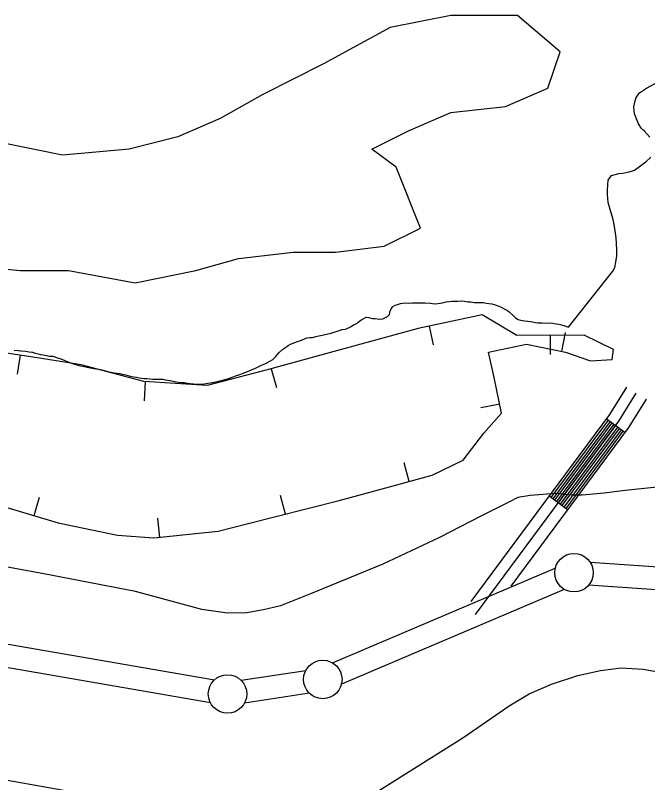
# Model space of a CAD drawing. Extents: x 3187622 to 3225504, y 800805 to 826213.
# Drawn here: x 3208153 to 3208975, y 808033 to 809030 of the extents above; entities that cross this region are included whole.
import ezdxf

# ---------------------------------------------------------------- set-up
doc = ezdxf.new("R2010")
doc.units = 0
for name, color, linetype in [('V-BORW-LINE', 7, 'Continuous'), ('V-LEVE-TOET', 7, 'Continuous'), ('V-ROAD-CNTR', 7, 'Continuous'), ('V-SITE-VEGE', 7, 'Continuous'), ('V-SURV-LINE', 7, 'Continuous')]:
    doc.layers.add(name, color=color, linetype=linetype)

msp = doc.modelspace()

# ---------------------------------------------------------------- linework, layer by layer
at = {"layer": 'V-BORW-LINE'}
for p, q in [((3208690.97, 808626.32), (3208696.22, 808601.88)), ((3208848.57, 808614.36), (3208848.59, 808589.36)), ((3208863.6, 808593.51), (3208868.53, 808618.02)), ((3208159.29, 808588.44), (3208155.56, 808563.72)), ((3208485.81, 808570.72), (3208492.46, 808546.62)), ((3208322.09, 808554.26), (3208320.53, 808529.31)), ((3208782.89, 808525.11), (3208758.4, 808520.07)), ((3208665.33, 808424.59), (3208658.74, 808448.7)), ((3208177.46, 808380.22), (3208184.56, 808404.19)), ((3208504.2, 808382.27), (3208498.07, 808406.51)), ((3208340.83, 808351.91), (3208338.21, 808376.77))]:
    msp.add_line(p, q, dxfattribs=at)
for points in [[(3208077.83, 808409.72), (3208208.98, 808370.88), (3208285.92, 808354.58), (3208333.28, 808351.11), (3208416.94, 808359.95), (3208455.71, 808370.05), (3208491.89, 808379.16), (3208574.32, 808400), (3208620.71, 808412.4), (3208695.06, 808432.71), (3208735.15, 808452.32), (3208762.1, 808487.15), (3208785.36, 808513.12), (3208775.78, 808559.61), (3208768.11, 808592.69), (3208817.63, 808602.75), (3208868.32, 808592.56), (3208900.92, 808581.46), (3208928.95, 808583.07), (3208930.68, 808595.85), (3208892.66, 808614.39), (3208805.13, 808614.34), (3208760.21, 808641.2), (3208677.01, 808623.32), (3208566.12, 808592.85)], [(3208566.12, 808592.85), (3208482.38, 808569.78), (3208402.39, 808549.26), (3208320.15, 808554.38), (3208238.64, 808576.13), (3208187.23, 808584.23), (3208084.26, 808599.76)]]:
    msp.add_lwpolyline(points, dxfattribs=at)
at = {"layer": 'V-LEVE-TOET'}
for points in [[(3208987.69, 808417.09), (3208946.2, 808412.9), (3208918.73, 808409.42), (3208890.22, 808406.84), (3208876.21, 808406.88), (3208855.97, 808408.81), (3208822.4, 808406.3), (3208806.41, 808403.84), (3208794.85, 808397.45), (3208759.27, 808379.92), (3208704.48, 808351.77), (3208630.96, 808317.19), (3208536.96, 808278.57), (3208497.69, 808262.87), (3208475.7, 808257.67), (3208454.03, 808253.8), (3208429.14, 808253.41), (3208395.52, 808258.2), (3208309.41, 808281.77), (3208190.04, 808304.47), (3208038.85, 808332.24)], [(3208125.4, 808039.37), (3208371.1, 807995.98), (3208460.36, 807978.79), (3208499.78, 807974.42), (3208524.46, 807974.97), (3208554.61, 807980.83), (3208599.61, 808006.66), (3208736.08, 808092.23), (3208795.21, 808133.12), (3208821, 808148.46), (3208850.12, 808161.06), (3208884.6, 808172.46), (3208913.85, 808179), (3208940.82, 808182.66), (3208969.51, 808180.91), (3209020.52, 808171.44), (3209196.79, 808120.06), (3209420.79, 808048.93), (3209631.41, 807984.27), (3209833.18, 807927.59), (3210051.66, 807847.12), (3210257.35, 807782.3), (3210408.89, 807742.93), (3210567.29, 807681.25)]]:
    msp.add_lwpolyline(points, dxfattribs=at)
at = {"layer": 'V-ROAD-CNTR'}
for p, q in [((3208945.59, 808488.13), (3208921.5, 808506.01)), ((3208871.08, 808387.77), (3208846.99, 808405.65))]:
    msp.add_line(p, q, dxfattribs=at)
for points in [[(3208947.7, 808547.12), (3208925.54, 808511.44), (3208745.12, 808268.44)], [(3208751.49, 808251.86), (3208937.95, 808503), (3208960.44, 808539.2)], [(3208973.18, 808531.28), (3208950.36, 808494.56), (3208797.24, 808288.32)], [(3208923.91, 808504.23), (3208849.4, 808403.86)], [(3208926.32, 808502.44), (3208851.81, 808402.08)], [(3208928.73, 808500.65), (3208854.22, 808400.29)], [(3208931.14, 808498.86), (3208856.63, 808398.5)], [(3208933.55, 808497.07), (3208859.03, 808396.71)], [(3208935.96, 808495.29), (3208861.44, 808394.92)], [(3208938.36, 808493.5), (3208863.85, 808393.13)], [(3208940.77, 808491.71), (3208866.26, 808391.35)], [(3208943.18, 808489.92), (3208868.67, 808389.56)]]:
    msp.add_lwpolyline(points, dxfattribs=at)
at = {"layer": 'V-SITE-VEGE'}
for points in [[(3208080.26, 808706.43), (3208159.16, 808698.53), (3208222.28, 808698.53), (3208309.07, 808682.74), (3208387.97, 808698.53), (3208443.2, 808714.32), (3208514.21, 808722.21), (3208569.44, 808722.21), (3208632.56, 808730.1), (3208679.9, 808753.79), (3208648.34, 808832.72), (3208616.78, 808856.4), (3208664.12, 808880.08), (3208719.35, 808903.76), (3208790.36, 808911.65), (3208845.58, 808935.33), (3208861.37, 808982.69), (3208806.14, 809030.05), (3208719.35, 809030.05), (3208640.45, 809014.27), (3208553.66, 808966.91), (3208474.76, 808927.44), (3208419.53, 808895.86), (3208364.3, 808872.19), (3208301.18, 808856.4), (3208214.39, 808848.51), (3208135.49, 808864.29)], [(3208978.04, 808871.92), (3208970.58, 808879.85), (3208968.83, 808881.39), (3208967.34, 808882.93), (3208963.38, 808889.05), (3208958.27, 808902.25), (3208957.38, 808911.1), (3208959.01, 808918.91), (3208960.33, 808923.18), (3208964.71, 808929.18), (3208973.88, 808935.37), (3208984.83, 808941.53)], [(3208640.48, 808646.41), (3208642.04, 808649.17), (3208643.84, 808651.92), (3208646.89, 808653.39), (3208650.19, 808654.61), (3208653.75, 808655.82), (3208656.78, 808656.29), (3208661.58, 808656.47), (3208665.12, 808656.16), (3208669.41, 808656.61), (3208673.2, 808656.56), (3208676.23, 808656.52), (3208679.26, 808656.47), (3208682.8, 808656.68), (3208685.83, 808656.38), (3208692.65, 808656.29), (3208695.67, 808655.74), (3208699.45, 808655.43), (3208702.48, 808655.64), (3208706.03, 808656.35), (3208710.08, 808657.05), (3208713.38, 808657.76), (3208717.17, 808658.21), (3208720.97, 808658.92), (3208724.75, 808658.86), (3208728.54, 808658.81), (3208733.09, 808659), (3208736.87, 808658.69), (3208741.91, 808657.86), (3208745.45, 808657.81), (3208750.24, 808657.24), (3208754.02, 808657.19), (3208757.56, 808657.14), (3208761.85, 808656.82), (3208765.13, 808656.27), (3208768.9, 808655.71), (3208772.69, 808655.16), (3208776.96, 808654.08), (3208781.73, 808652.25), (3208784.75, 808650.95), (3208788.76, 808648.87), (3208793.02, 808646.79), (3208795.27, 808644.74), (3208800, 808640.38), (3208803.5, 808637.3), (3208807, 808634.97), (3208810.52, 808633.92), (3208814.55, 808633.35), (3208819.34, 808632.78), (3208823.13, 808632.47), (3208829.42, 808631.12), (3208832.45, 808630.83), (3208838, 808630.5), (3208846.58, 808630.38), (3208850.38, 808630.57), (3208853.65, 808629.77), (3208859.7, 808628.93), (3208863.22, 808628.12), (3208866.24, 808627.07), (3208872.52, 808624.96), (3208929.87, 808697.58), (3208932.47, 808702.6), (3208934.08, 808709.39), (3208934.95, 808717.46), (3208935.08, 808726.05), (3208934.27, 808740.96), (3208933.14, 808750.07), (3208931.74, 808758.17), (3208930.09, 808766.53), (3208927.42, 808774.65), (3208923.81, 808786.82), (3208922.94, 808797.18), (3208923.02, 808802.74), (3208923.63, 808810.06), (3208923.71, 808815.86), (3208928.09, 808822.11), (3208937.73, 808824.76), (3208943.04, 808825.19), (3208951.14, 808826.59), (3208955.7, 808828.04), (3208957.99, 808829.02), (3208973.04, 808839.66), (3208979.19, 808845.64)], [(3208217.31, 808581.66), (3208223.84, 808579.3), (3208227.61, 808577.73), (3208234.4, 808575.61), (3208237.67, 808574.81), (3208242.46, 808573.99), (3208246.48, 808572.92), (3208250.51, 808572.11), (3208255.3, 808571.28), (3208258.58, 808570.98), (3208263.62, 808570.15), (3208267.39, 808569.34), (3208273.18, 808567.49), (3208277.2, 808566.43), (3208281.48, 808565.61), (3208288.8, 808564.75), (3208292.07, 808563.94), (3208296.85, 808562.86), (3208302.39, 808561.53), (3208307.17, 808560.45), (3208310.45, 808560.15), (3208313.97, 808559.09), (3208316.99, 808558.54), (3208320.02, 808558.24), (3208324.06, 808558.44), (3208328.1, 808557.88), (3208331.37, 808557.33), (3208336.93, 808557.25), (3208340.97, 808557.44), (3208345.01, 808557.39), (3208348.03, 808556.59), (3208354.58, 808555.74), (3208360.12, 808554.4), (3208364.65, 808553.58), (3208369.45, 808553.26), (3208372.48, 808552.96), (3208377.01, 808552.39), (3208380.54, 808551.84), (3208384.83, 808551.52), (3208390.63, 808550.94), (3208394.92, 808550.88), (3208398.72, 808551.33), (3208403.53, 808552.27), (3208407.32, 808552.72), (3208411.63, 808553.42), (3208417.45, 808554.85), (3208424.04, 808556.53), (3208427.34, 808557.24), (3208430.38, 808558.2), (3208436.48, 808560.39), (3208440.54, 808562.1), (3208445.1, 808563.55), (3208449.17, 808565.26), (3208455.01, 808567.46), (3208458.06, 808568.67), (3208465.17, 808571.86), (3208469.5, 808574.07), (3208473.05, 808575.53), (3208477.37, 808577.49), (3208484.75, 808581.43), (3208487.81, 808582.9), (3208491.39, 808586.39), (3208496.27, 808591.88), (3208500.36, 808595.86), (3208502.92, 808597.84), (3208508.02, 808601.31), (3208510.81, 808602.78), (3208516.66, 808605.22), (3208519.95, 808606.19), (3208523, 808607.41), (3208529.1, 808609.85), (3208532.4, 808611.06), (3208536.19, 808611.52), (3208539.48, 808611.47), (3208543.79, 808612.67), (3208547.84, 808613.62), (3208554.17, 808615.05), (3208559.49, 808616.24), (3208562.53, 808616.95), (3208567.61, 808618.65), (3208571.67, 808619.85), (3208574.71, 808620.82), (3208578.01, 808621.79), (3208582.31, 808622.48), (3208586.12, 808623.95), (3208589.68, 808625.66), (3208592.99, 808627.89), (3208595.79, 808629.36), (3208598.34, 808631.1), (3208600.89, 808633.08), (3208603.44, 808634.82), (3208606.24, 808636.29), (3208609.29, 808637.76), (3208612.83, 808637.46), (3208617.1, 808636.39), (3208620.89, 808636.33), (3208626.69, 808635.5), (3208630.99, 808635.94), (3208636.84, 808638.89), (3208639.4, 808641.38), (3208640.48, 808646.41)], [(3208151.59, 808595.22), (3208156.88, 808594.64), (3208160.42, 808594.34), (3208166.21, 808593.75), (3208171.25, 808592.92), (3208175.54, 808592.35), (3208178.81, 808591.3), (3208182.84, 808590.48), (3208185.85, 808589.69), (3208189.38, 808589.13), (3208193.41, 808588.32), (3208197.19, 808587.51), (3208201.98, 808587.18), (3208208.01, 808585.08), (3208212.29, 808583.76), (3208217.31, 808581.66)]]:
    msp.add_lwpolyline(points, dxfattribs=at)
at = {"layer": 'V-SURV-LINE'}
for points in [[(3205689.54, 808637.06), (3208411.89, 808166.71)], [(3208406.78, 808137.15), (3205684.44, 808607.5)], [(3208565.41, 808188.98), (3208855.16, 808311.99)], [(3208900.34, 808319.63), (3209033.04, 808310.76)], [(3208866.87, 808284.37), (3208577.11, 808161.36)], [(3209031.05, 808280.83), (3208898.36, 808289.7)], [(3208446.52, 808166.36), (3208530.86, 808179.19)], [(3208535.36, 808149.53), (3208451.02, 808136.7)]]:
    msp.add_lwpolyline(points, dxfattribs=at)
for centre in [(3208879.41, 808305.99), (3208552.86, 808167.36), (3208429.01, 808148.53)]:
    msp.add_circle(centre, 25, dxfattribs=at)

doc.saveas('drawing.dxf')
